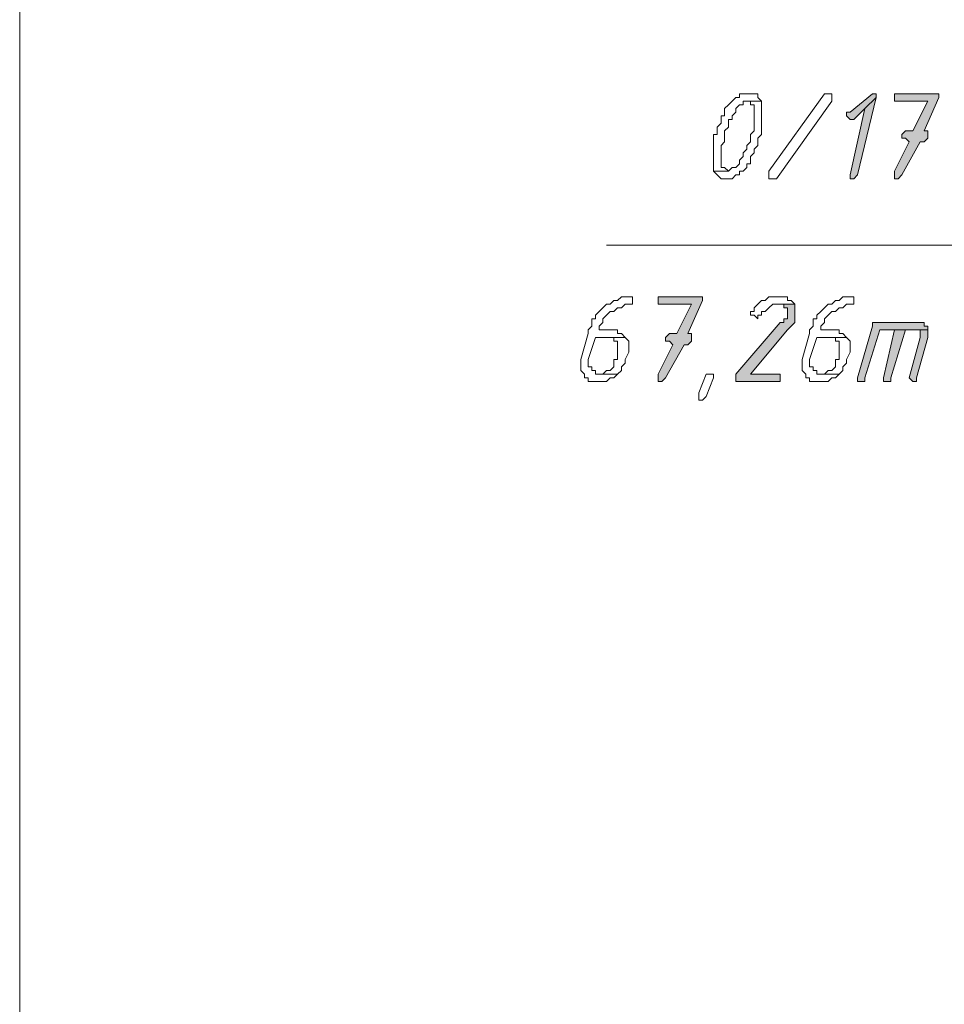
# Model space of a CAD drawing. Header units: inches. Extents: x -1441 to 3871, y -4351 to 2413.
# Tile 265 of 308: x 1367 to 1473, y 23 to 136. Entities that reach past the tile are written whole.
import ezdxf

# ---------------------------------------------------------------- set-up
doc = ezdxf.new("R2010")
doc.units = ezdxf.units.IN
doc.header["$MEASUREMENT"] = 0
doc.layers.add('at_Entity', color=7, linetype='Continuous')
doc.layers.add('at_Solid', color=7, linetype='Continuous')

msp = doc.modelspace()

# ---------------------------------------------------------------- hatches: boundary and pattern name
at = {"layer": 'at_Solid', "lineweight": 15}
for points in [[(1465.06289, 127.47098), (1462.52024, 125.35291), (1462.10045, 125.35291), (1462.10045, 124.93311), (1462.52024, 124.50854), (1462.94481, 124.50854), (1464.21375, 125.77748), (1465.48269, 127.04641), (1465.48269, 127.47098)], [(1465.48269, 127.04641), (1464.21375, 125.77748), (1462.52024, 118.15909), (1462.52024, 117.73452), (1462.94481, 117.73452), (1463.36938, 118.15909)], [(1472.25671, 127.47098), (1467.60076, 127.47098), (1467.60076, 126.62185), (1471.41234, 126.62185), (1469.71884, 123.2396), (1468.8697, 123.2396), (1468.44513, 122.81504), (1468.44513, 122.39047), (1468.8697, 122.39047), (1469.29427, 121.97067), (1467.60076, 118.57889), (1467.60076, 117.73452), (1468.02533, 117.73452), (1468.44513, 118.15909), (1470.5632, 121.97067), (1470.98777, 121.97067), (1471.41234, 122.39047), (1471.41234, 123.2396), (1470.98777, 123.2396), (1472.68128, 127.04641), (1472.68128, 127.47098)], [(1445.16539, 104.19124), (1440.50944, 104.19124), (1440.50944, 103.34211), (1444.32102, 103.34211), (1442.62752, 99.95987), (1441.78315, 99.95987), (1441.35858, 99.5353), (1441.35858, 99.11073), (1441.78315, 99.11073), (1442.20295, 98.68616), (1440.50944, 95.29915), (1440.50944, 94.45478), (1440.93401, 94.45478), (1441.35858, 94.87935), (1443.47188, 98.68616), (1443.89645, 98.68616), (1444.32102, 99.11073), (1444.32102, 99.95987), (1443.89645, 99.95987), (1445.58996, 103.76668), (1445.58996, 104.19124)], [(1456.17079, 103.34211), (1454.05749, 103.34211), (1454.90185, 103.34211), (1454.90185, 102.92231), (1455.32642, 102.92231), (1455.32642, 101.6486), (1454.90185, 101.6486), (1454.90185, 101.2288), (1454.47729, 101.2288), (1449.40154, 95.29915), (1449.40154, 94.45478), (1454.05749, 94.45478), (1454.47729, 94.45478), (1454.47729, 95.29915), (1454.05749, 95.29915), (1451.09504, 95.29915), (1455.32642, 100.37966), (1455.75099, 100.80423), (1456.17079, 101.2288), (1456.17079, 102.92231)], [(1470.14341, 101.2288), (1465.06289, 101.2288), (1465.06289, 100.80423), (1463.36938, 94.87935), (1463.36938, 94.45478), (1463.79395, 94.45478), (1464.21375, 94.45478), (1464.21375, 94.87935), (1465.90726, 100.37966), (1471.41234, 100.37966), (1471.41234, 100.80423), (1470.98777, 100.80423), (1470.98777, 101.2288), (1470.5632, 101.2288)], [(1467.60076, 100.37966), (1466.33183, 94.87935), (1466.33183, 94.45478), (1466.75639, 94.45478), (1467.17619, 94.45478), (1467.17619, 94.87935), (1468.8697, 100.37966), (1469.71884, 100.37966)], [(1471.41234, 100.37966), (1467.60076, 100.37966), (1469.71884, 100.37966), (1470.5632, 100.37966), (1470.5632, 99.5353), (1469.29427, 94.87935), (1469.71884, 94.45478), (1470.14341, 94.45478), (1470.14341, 94.87935), (1471.41234, 99.5353), (1471.41234, 99.95987)]]:
    msp.add_hatch(color=7, dxfattribs=at).paths.add_polyline_path(points)

# ---------------------------------------------------------------- linework, layer by layer
at = {"layer": 'at_Entity', "color": 7, "lineweight": 15}
for p, q in [((1367.28321, -669.15883), (1367.28321, 750.96251)), ((1448.97697, 126.62185), (1448.5524, 126.20205)), ((1449.40154, 127.04641), (1448.97697, 126.62185)), ((1448.97697, 126.62185), (1448.97697, 126.62185)), ((1449.82134, 127.04641), (1449.40154, 127.04641)), ((1449.40154, 127.04641), (1449.40154, 127.04641)), ((1450.24591, 127.47098), (1449.82134, 127.47098)), ((1449.82134, 127.47098), (1449.82134, 127.04641)), ((1450.67048, 127.47098), (1450.24591, 127.47098)), ((1450.24591, 126.20205), (1450.24591, 126.62185)), ((1450.24591, 126.62185), (1450.67048, 126.62185)), ((1451.09504, 127.47098), (1450.67048, 127.47098)), ((1452.36398, 126.62185), (1450.67048, 126.62185)), ((1450.67048, 126.62185), (1451.09504, 126.62185)), ((1450.67048, 126.62185), (1452.36398, 126.62185)), ((1451.51484, 127.47098), (1451.09504, 127.47098)), ((1451.09504, 127.47098), (1451.09504, 127.47098)), ((1451.09504, 126.62185), (1451.09504, 126.20205)), ((1451.93941, 127.47098), (1451.51484, 127.47098)), ((1451.93941, 127.04641), (1451.93941, 127.47098)), ((1452.36398, 126.62185), (1451.93941, 127.04641)), ((1452.36398, 122.81504), (1452.36398, 126.62185)), ((1452.36398, 126.62185), (1452.36398, 126.62185)), ((1453.20835, 118.57889), (1459.5578, 127.47098)), ((1460.40694, 126.62185), (1454.05749, 117.73452)), ((1459.5578, 127.47098), (1459.98237, 127.47098)), ((1459.98237, 127.47098), (1460.40694, 127.47098)), ((1460.40694, 127.47098), (1460.40694, 126.62185)), ((1465.06289, 127.47098), (1462.52024, 125.35291)), ((1463.36938, 118.15909), (1465.48269, 127.04641)), ((1465.48269, 127.04641), (1464.21375, 125.77748)), ((1464.21375, 125.77748), (1465.48269, 127.04641)), ((1465.06289, 127.47098), (1465.06289, 127.47098)), ((1465.48269, 127.47098), (1465.06289, 127.47098)), ((1465.48269, 127.04641), (1465.48269, 127.47098)), ((1472.25671, 127.47098), (1467.60076, 127.47098)), ((1467.60076, 127.47098), (1467.60076, 126.62185)), ((1467.60076, 126.62185), (1471.41234, 126.62185)), ((1471.41234, 126.62185), (1469.71884, 123.2396)), ((1470.98777, 123.2396), (1472.68128, 127.04641)), ((1472.68128, 127.47098), (1472.25671, 127.47098)), ((1472.68128, 127.04641), (1472.68128, 127.47098)), ((1448.5524, 126.20205), (1448.12783, 125.77748)), ((1448.12783, 125.77748), (1448.12783, 124.93311)), ((1448.5524, 126.20205), (1448.5524, 126.20205)), ((1448.97697, 124.93311), (1449.40154, 125.35291)), ((1449.40154, 125.77748), (1449.82134, 126.20205)), ((1449.40154, 125.35291), (1449.40154, 125.77748)), ((1449.82134, 126.20205), (1450.24591, 126.20205)), ((1451.09504, 126.20205), (1451.51484, 126.20205)), ((1451.51484, 126.20205), (1451.51484, 123.2396)), ((1462.52024, 125.35291), (1462.10045, 125.35291)), ((1462.10045, 125.35291), (1462.10045, 124.93311)), ((1464.21375, 125.77748), (1462.52024, 118.15909)), ((1462.94481, 124.50854), (1464.21375, 125.77748)), ((1448.12783, 124.93311), (1447.70803, 124.93311)), ((1447.70803, 124.93311), (1447.70803, 124.08397)), ((1448.5524, 123.6594), (1448.5524, 124.50854)), ((1448.5524, 124.50854), (1448.97697, 124.50854)), ((1448.97697, 124.50854), (1448.97697, 124.93311)), ((1462.10045, 124.93311), (1462.52024, 124.50854)), ((1462.52024, 124.50854), (1462.94481, 124.50854)), ((1447.70803, 124.08397), (1447.28346, 123.6594)), ((1447.28346, 123.6594), (1447.28346, 122.81504)), ((1448.12783, 123.2396), (1448.5524, 123.6594)), ((1448.12783, 121.97067), (1448.12783, 123.2396)), ((1451.51484, 123.2396), (1451.09504, 122.81504)), ((1468.8697, 123.2396), (1468.44513, 122.81504)), ((1469.71884, 123.2396), (1468.8697, 123.2396)), ((1471.41234, 123.2396), (1470.98777, 123.2396)), ((1470.98777, 123.2396), (1470.98777, 123.2396)), ((1471.41234, 122.39047), (1471.41234, 123.2396)), ((1447.28346, 122.81504), (1446.8589, 122.81504)), ((1446.8589, 122.81504), (1446.8589, 118.57889)), ((1447.70803, 121.5461), (1448.12783, 121.97067)), ((1451.09504, 121.97067), (1450.67048, 121.5461)), ((1451.09504, 122.81504), (1451.09504, 121.97067)), ((1451.93941, 122.39047), (1452.36398, 122.81504)), ((1451.93941, 121.5461), (1451.93941, 122.39047)), ((1469.29427, 121.97067), (1467.60076, 118.57889)), ((1468.44513, 122.81504), (1468.44513, 122.39047)), ((1468.44513, 122.39047), (1468.8697, 122.39047)), ((1468.44513, 118.15909), (1470.5632, 121.97067)), ((1468.8697, 122.39047), (1469.29427, 121.97067)), ((1469.29427, 121.97067), (1469.29427, 121.97067)), ((1470.5632, 121.97067), (1470.98777, 121.97067)), ((1470.98777, 121.97067), (1471.41234, 122.39047)), ((1447.70803, 119.00346), (1447.70803, 121.5461)), ((1450.67048, 121.12153), (1450.24591, 120.69696)), ((1450.67048, 121.5461), (1450.67048, 121.12153)), ((1451.51484, 121.12153), (1451.93941, 121.5461)), ((1451.51484, 120.69696), (1451.51484, 121.12153)), ((1450.24591, 120.27716), (1449.82134, 119.85259)), ((1449.82134, 119.85259), (1449.82134, 119.42802)), ((1450.24591, 120.69696), (1450.24591, 120.27716)), ((1451.09504, 120.27716), (1451.51484, 120.69696)), ((1451.09504, 119.42802), (1451.09504, 120.27716)), ((1448.5524, 118.57889), (1446.8589, 118.57889)), ((1446.8589, 118.57889), (1447.28346, 118.15909)), ((1446.8589, 118.57889), (1448.5524, 118.57889)), ((1448.12783, 119.00346), (1447.70803, 119.00346)), ((1448.5524, 118.57889), (1448.12783, 119.00346)), ((1448.97697, 119.00346), (1448.5524, 118.57889)), ((1448.5524, 118.57889), (1448.5524, 118.57889)), ((1449.40154, 119.00346), (1448.97697, 119.00346)), ((1448.97697, 119.00346), (1448.97697, 119.00346)), ((1449.82134, 119.42802), (1449.40154, 119.00346)), ((1449.82134, 118.15909), (1449.82134, 118.57889)), ((1449.82134, 118.57889), (1450.24591, 118.57889)), ((1450.24591, 118.57889), (1450.67048, 119.00346)), ((1450.24591, 118.57889), (1450.24591, 118.57889)), ((1450.67048, 119.00346), (1450.67048, 119.42802)), ((1450.67048, 119.42802), (1451.09504, 119.42802)), ((1453.20835, 118.15909), (1453.20835, 118.57889)), ((1467.60076, 118.57889), (1467.60076, 117.73452)), ((1447.28346, 118.15909), (1447.28346, 118.15909)), ((1447.28346, 118.15909), (1447.70803, 117.73452)), ((1447.70803, 117.73452), (1448.12783, 117.73452)), ((1448.12783, 117.73452), (1448.5524, 117.73452)), ((1448.5524, 117.73452), (1448.97697, 117.73452)), ((1448.97697, 117.73452), (1449.40154, 118.15909)), ((1448.97697, 117.73452), (1448.97697, 117.73452)), ((1449.40154, 118.15909), (1449.82134, 118.15909)), ((1453.20835, 117.73452), (1453.20835, 118.15909)), ((1453.20835, 118.15909), (1453.20835, 118.15909)), ((1453.63292, 117.73452), (1453.20835, 117.73452)), ((1454.05749, 117.73452), (1453.63292, 117.73452)), ((1462.52024, 118.15909), (1462.52024, 117.73452)), ((1462.52024, 117.73452), (1462.94481, 117.73452)), ((1462.94481, 117.73452), (1463.36938, 118.15909)), ((1462.94481, 117.73452), (1462.94481, 117.73452)), ((1467.60076, 117.73452), (1468.02533, 117.73452)), ((1468.02533, 117.73452), (1468.44513, 118.15909)), ((1468.02533, 117.73452), (1468.02533, 117.73452)), ((1434.58456, 110.11613), (1572.99883, 110.11613)), ((1436.27806, 104.19124), (1435.85349, 103.76668)), ((1436.70263, 104.19124), (1436.27806, 104.19124)), ((1436.27806, 104.19124), (1436.27806, 104.19124)), ((1437.12243, 104.19124), (1436.70263, 104.19124)), ((1437.547, 104.19124), (1437.12243, 104.19124)), ((1437.12243, 104.19124), (1437.12243, 104.19124)), ((1437.547, 103.34211), (1437.547, 104.19124)), ((1445.16539, 104.19124), (1440.50944, 104.19124)), ((1440.50944, 104.19124), (1440.50944, 103.34211)), ((1445.58996, 104.19124), (1445.16539, 104.19124)), ((1445.58996, 103.76668), (1445.58996, 104.19124)), ((1453.20835, 104.19124), (1452.78855, 103.76668)), ((1453.63292, 104.19124), (1453.20835, 104.19124)), ((1454.47729, 104.19124), (1453.63292, 104.19124)), ((1455.32642, 104.19124), (1454.47729, 104.19124)), ((1454.47729, 104.19124), (1454.47729, 104.19124)), ((1455.32642, 103.76668), (1455.32642, 104.19124)), ((1461.67588, 104.19124), (1461.25131, 103.76668)), ((1462.10045, 104.19124), (1461.67588, 104.19124)), ((1461.67588, 104.19124), (1461.67588, 104.19124)), ((1462.52024, 104.19124), (1462.10045, 104.19124)), ((1462.94481, 104.19124), (1462.52024, 104.19124)), ((1462.52024, 104.19124), (1462.52024, 104.19124)), ((1462.94481, 103.34211), (1462.94481, 104.19124)), ((1434.15999, 102.92231), (1433.74019, 102.49774)), ((1434.58456, 103.34211), (1434.15999, 102.92231)), ((1434.15999, 102.92231), (1434.15999, 102.92231)), ((1435.00913, 103.34211), (1434.58456, 103.34211)), ((1434.58456, 103.34211), (1434.58456, 103.34211)), ((1435.42893, 103.76668), (1435.00913, 103.34211)), ((1435.85349, 103.76668), (1435.42893, 103.76668)), ((1435.42893, 103.76668), (1435.42893, 103.76668)), ((1435.42893, 102.49774), (1435.85349, 102.92231)), ((1435.85349, 102.92231), (1436.27806, 102.92231)), ((1436.27806, 102.92231), (1436.70263, 103.34211)), ((1436.70263, 103.34211), (1437.12243, 103.34211)), ((1437.12243, 103.34211), (1437.547, 103.34211)), ((1440.50944, 103.34211), (1444.32102, 103.34211)), ((1444.32102, 103.34211), (1442.62752, 99.95987)), ((1443.89645, 99.95987), (1445.58996, 103.76668)), ((1451.93941, 103.34211), (1451.51484, 102.92231)), ((1451.51484, 102.92231), (1451.51484, 102.49774)), ((1452.36398, 103.76668), (1451.93941, 103.34211)), ((1451.93941, 103.34211), (1451.93941, 103.34211)), ((1452.78855, 103.76668), (1452.36398, 103.76668)), ((1452.36398, 103.76668), (1452.36398, 103.76668)), ((1452.78855, 102.49774), (1453.20835, 102.92231)), ((1453.20835, 102.92231), (1453.63292, 103.34211)), ((1453.20835, 102.92231), (1453.20835, 102.92231)), ((1453.63292, 103.34211), (1456.17079, 103.34211)), ((1456.17079, 103.34211), (1454.05749, 103.34211)), ((1454.05749, 103.34211), (1454.90185, 103.34211)), ((1454.90185, 103.34211), (1454.90185, 102.92231)), ((1454.90185, 102.92231), (1455.32642, 102.92231)), ((1455.75099, 103.76668), (1455.32642, 103.76668)), ((1455.32642, 102.92231), (1455.32642, 101.6486)), ((1456.17079, 103.34211), (1455.75099, 103.76668)), ((1456.17079, 102.92231), (1456.17079, 103.34211)), ((1456.17079, 101.2288), (1456.17079, 102.92231)), ((1459.5578, 102.92231), (1459.138, 102.49774)), ((1459.98237, 103.34211), (1459.5578, 102.92231)), ((1459.5578, 102.92231), (1459.5578, 102.92231)), ((1460.40694, 103.34211), (1459.98237, 103.34211)), ((1459.98237, 103.34211), (1459.98237, 103.34211)), ((1460.82674, 103.76668), (1460.40694, 103.34211)), ((1461.25131, 103.76668), (1460.82674, 103.76668)), ((1460.82674, 103.76668), (1460.82674, 103.76668)), ((1460.82674, 102.49774), (1461.25131, 102.92231)), ((1461.25131, 102.92231), (1461.67588, 102.92231)), ((1461.67588, 102.92231), (1462.10045, 103.34211)), ((1462.10045, 103.34211), (1462.52024, 103.34211)), ((1462.52024, 103.34211), (1462.94481, 103.34211)), ((1433.31562, 101.6486), (1432.89105, 101.6486)), ((1432.89105, 101.6486), (1432.89105, 100.80423)), ((1433.74019, 102.49774), (1433.31562, 102.07317)), ((1433.31562, 102.07317), (1433.31562, 101.6486)), ((1433.74019, 102.49774), (1433.74019, 102.49774)), ((1434.15999, 101.6486), (1434.58456, 102.07317)), ((1434.15999, 101.2288), (1434.15999, 101.6486)), ((1434.58456, 102.07317), (1435.00913, 102.49774)), ((1434.58456, 102.07317), (1434.58456, 102.07317)), ((1435.00913, 102.49774), (1435.42893, 102.49774)), ((1435.42893, 102.49774), (1435.42893, 102.49774)), ((1451.51484, 102.49774), (1451.09504, 102.49774)), ((1451.09504, 102.49774), (1451.09504, 102.07317)), ((1451.09504, 102.07317), (1451.51484, 102.07317)), ((1451.51484, 102.07317), (1451.51484, 102.07317)), ((1451.51484, 102.07317), (1451.93941, 101.6486)), ((1451.93941, 101.6486), (1451.93941, 102.07317)), ((1451.93941, 102.07317), (1452.36398, 102.07317)), ((1452.36398, 102.07317), (1452.36398, 102.49774)), ((1452.36398, 102.49774), (1452.78855, 102.49774)), ((1452.78855, 102.49774), (1452.78855, 102.49774)), ((1455.32642, 101.6486), (1454.90185, 101.6486)), ((1454.90185, 101.6486), (1454.90185, 101.2288)), ((1458.71343, 101.6486), (1458.28887, 101.6486)), ((1458.28887, 101.6486), (1458.28887, 100.80423)), ((1459.138, 102.49774), (1458.71343, 102.07317)), ((1458.71343, 102.07317), (1458.71343, 101.6486)), ((1459.138, 102.49774), (1459.138, 102.49774)), ((1459.5578, 101.6486), (1459.98237, 102.07317)), ((1459.5578, 101.2288), (1459.5578, 101.6486)), ((1459.98237, 102.07317), (1460.40694, 102.49774)), ((1459.98237, 102.07317), (1459.98237, 102.07317)), ((1460.40694, 102.49774), (1460.82674, 102.49774)), ((1460.82674, 102.49774), (1460.82674, 102.49774)), ((1432.89105, 100.80423), (1432.46648, 100.37966)), ((1433.74019, 100.80423), (1434.15999, 101.2288)), ((1433.74019, 100.37966), (1433.74019, 100.80423)), ((1454.47729, 101.2288), (1449.40154, 95.29915)), ((1454.90185, 101.2288), (1454.47729, 101.2288)), ((1455.32642, 100.37966), (1455.75099, 100.80423)), ((1455.75099, 100.80423), (1456.17079, 101.2288)), ((1455.75099, 100.80423), (1455.75099, 100.80423)), ((1458.28887, 100.80423), (1457.8643, 100.37966)), ((1459.138, 100.80423), (1459.5578, 101.2288)), ((1459.138, 100.37966), (1459.138, 100.80423)), ((1465.06289, 100.80423), (1463.36938, 94.87935)), ((1470.14341, 101.2288), (1465.06289, 101.2288)), ((1465.06289, 101.2288), (1465.06289, 100.80423)), ((1470.5632, 101.2288), (1470.14341, 101.2288)), ((1470.98777, 101.2288), (1470.5632, 101.2288)), ((1470.5632, 101.2288), (1470.5632, 101.2288)), ((1470.98777, 100.80423), (1470.98777, 101.2288)), ((1471.41234, 100.80423), (1470.98777, 100.80423)), ((1471.41234, 100.37966), (1471.41234, 100.80423)), ((1432.46648, 99.95987), (1431.62212, 96.99265)), ((1432.46648, 100.37966), (1432.46648, 99.95987)), ((1432.46648, 96.99265), (1433.31562, 99.5353)), ((1433.31562, 99.5353), (1436.70263, 99.5353)), ((1435.85349, 100.37966), (1433.74019, 100.37966)), ((1436.70263, 99.5353), (1434.58456, 99.5353)), ((1434.58456, 99.5353), (1435.42893, 99.5353)), ((1435.42893, 99.5353), (1435.42893, 99.11073)), ((1435.85349, 99.95987), (1435.85349, 100.37966)), ((1436.27806, 99.95987), (1435.85349, 99.95987)), ((1436.70263, 99.5353), (1436.27806, 99.95987)), ((1437.12243, 99.11073), (1436.70263, 99.5353)), ((1436.70263, 99.5353), (1436.70263, 99.5353)), ((1441.78315, 99.95987), (1441.35858, 99.5353)), ((1441.35858, 99.5353), (1441.35858, 99.11073)), ((1442.62752, 99.95987), (1441.78315, 99.95987)), ((1444.32102, 99.95987), (1443.89645, 99.95987)), ((1443.89645, 99.95987), (1443.89645, 99.95987)), ((1444.32102, 99.11073), (1444.32102, 99.95987)), ((1451.09504, 95.29915), (1455.32642, 100.37966)), ((1455.32642, 100.37966), (1455.32642, 100.37966)), ((1457.8643, 99.95987), (1457.01993, 96.99265)), ((1457.8643, 100.37966), (1457.8643, 99.95987)), ((1457.8643, 96.99265), (1458.71343, 99.5353)), ((1458.71343, 99.5353), (1462.10045, 99.5353)), ((1461.25131, 100.37966), (1459.138, 100.37966)), ((1462.10045, 99.5353), (1459.98237, 99.5353)), ((1459.98237, 99.5353), (1460.82674, 99.5353)), ((1460.82674, 99.5353), (1460.82674, 99.11073)), ((1461.25131, 99.95987), (1461.25131, 100.37966)), ((1461.67588, 99.95987), (1461.25131, 99.95987)), ((1462.10045, 99.5353), (1461.67588, 99.95987)), ((1462.52024, 99.11073), (1462.10045, 99.5353)), ((1462.10045, 99.5353), (1462.10045, 99.5353)), ((1464.21375, 94.87935), (1465.90726, 100.37966)), ((1465.90726, 100.37966), (1471.41234, 100.37966)), ((1467.60076, 100.37966), (1466.33183, 94.87935)), ((1467.17619, 94.87935), (1468.8697, 100.37966)), ((1469.71884, 100.37966), (1467.60076, 100.37966)), ((1471.41234, 100.37966), (1467.60076, 100.37966)), ((1467.60076, 100.37966), (1469.71884, 100.37966)), ((1468.8697, 100.37966), (1469.71884, 100.37966)), ((1470.5632, 99.5353), (1469.29427, 94.87935)), ((1469.71884, 100.37966), (1470.5632, 100.37966)), ((1470.14341, 94.87935), (1471.41234, 99.5353)), ((1470.5632, 100.37966), (1470.5632, 99.5353)), ((1471.41234, 99.95987), (1471.41234, 100.37966)), ((1471.41234, 99.5353), (1471.41234, 99.95987)), ((1435.42893, 99.11073), (1435.85349, 99.11073)), ((1435.85349, 99.11073), (1435.85349, 96.99265)), ((1437.12243, 97.84179), (1437.12243, 99.11073)), ((1442.20295, 98.68616), (1440.50944, 95.29915)), ((1441.35858, 99.11073), (1441.78315, 99.11073)), ((1441.35858, 94.87935), (1443.47188, 98.68616)), ((1441.78315, 99.11073), (1442.20295, 98.68616)), ((1442.20295, 98.68616), (1442.20295, 98.68616)), ((1443.47188, 98.68616), (1443.89645, 98.68616)), ((1443.89645, 98.68616), (1444.32102, 99.11073)), ((1460.82674, 99.11073), (1461.25131, 99.11073)), ((1461.25131, 99.11073), (1461.25131, 96.99265)), ((1462.52024, 97.84179), (1462.52024, 99.11073)), ((1436.70263, 96.99265), (1437.12243, 97.84179)), ((1462.10045, 96.99265), (1462.52024, 97.84179)), ((1431.62212, 96.99265), (1431.62212, 95.72372)), ((1432.46648, 96.14829), (1432.46648, 96.99265)), ((1432.89105, 96.14829), (1432.46648, 96.14829)), ((1432.89105, 95.72372), (1432.89105, 96.14829)), ((1435.42893, 96.14829), (1435.00913, 95.72372)), ((1435.85349, 96.99265), (1435.42893, 96.99265)), ((1435.42893, 96.99265), (1435.42893, 96.14829)), ((1436.27806, 96.14829), (1436.70263, 96.57285)), ((1436.27806, 95.72372), (1436.27806, 96.14829)), ((1436.70263, 96.57285), (1436.70263, 96.99265)), ((1457.01993, 96.99265), (1457.01993, 95.72372)), ((1457.8643, 96.14829), (1457.8643, 96.99265)), ((1458.28887, 96.14829), (1457.8643, 96.14829)), ((1458.28887, 95.72372), (1458.28887, 96.14829)), ((1460.82674, 96.14829), (1460.40694, 95.72372)), ((1461.25131, 96.99265), (1460.82674, 96.99265)), ((1460.82674, 96.99265), (1460.82674, 96.14829)), ((1461.67588, 96.14829), (1462.10045, 96.57285)), ((1461.67588, 95.72372), (1461.67588, 96.14829)), ((1462.10045, 96.57285), (1462.10045, 96.99265)), ((1431.62212, 95.72372), (1432.04668, 95.29915)), ((1432.04668, 95.29915), (1432.04668, 94.87935)), ((1432.04668, 94.87935), (1432.46648, 94.87935)), ((1432.46648, 94.87935), (1432.46648, 94.45478)), ((1433.31562, 95.72372), (1432.89105, 95.72372)), ((1433.31562, 95.29915), (1433.31562, 95.72372)), ((1433.74019, 95.29915), (1433.31562, 95.29915)), ((1434.15999, 95.29915), (1433.74019, 95.29915)), ((1433.74019, 95.29915), (1435.85349, 95.29915)), ((1435.85349, 95.29915), (1433.74019, 95.29915)), ((1434.58456, 95.72372), (1434.15999, 95.29915)), ((1435.00913, 95.72372), (1434.58456, 95.72372)), ((1434.58456, 94.45478), (1435.00913, 94.87935)), ((1435.00913, 94.87935), (1435.42893, 94.87935)), ((1435.42893, 94.87935), (1435.85349, 95.29915)), ((1435.42893, 94.87935), (1435.42893, 94.87935)), ((1435.85349, 95.29915), (1436.27806, 95.72372)), ((1435.85349, 95.29915), (1435.85349, 95.29915)), ((1440.50944, 95.29915), (1440.50944, 94.45478)), ((1440.93401, 94.45478), (1441.35858, 94.87935)), ((1445.16539, 93.18584), (1446.01453, 95.29915)), ((1446.01453, 95.29915), (1446.43433, 95.29915)), ((1446.01453, 95.29915), (1446.01453, 95.29915)), ((1446.8589, 94.87935), (1446.01453, 92.76127)), ((1446.43433, 95.29915), (1446.8589, 95.29915)), ((1446.8589, 95.29915), (1446.8589, 94.87935)), ((1449.40154, 95.29915), (1449.40154, 94.45478)), ((1454.05749, 95.29915), (1451.09504, 95.29915)), ((1454.47729, 95.29915), (1454.05749, 95.29915)), ((1454.47729, 94.45478), (1454.47729, 95.29915)), ((1457.01993, 95.72372), (1457.43973, 95.29915)), ((1457.43973, 95.29915), (1457.43973, 94.87935)), ((1457.43973, 94.87935), (1457.8643, 94.87935)), ((1457.8643, 94.87935), (1457.8643, 94.45478)), ((1458.71343, 95.72372), (1458.28887, 95.72372)), ((1458.71343, 95.29915), (1458.71343, 95.72372)), ((1459.138, 95.29915), (1458.71343, 95.29915)), ((1459.5578, 95.29915), (1459.138, 95.29915)), ((1459.138, 95.29915), (1461.25131, 95.29915)), ((1461.25131, 95.29915), (1459.138, 95.29915)), ((1459.98237, 95.72372), (1459.5578, 95.29915)), ((1460.40694, 95.72372), (1459.98237, 95.72372)), ((1459.98237, 94.45478), (1460.40694, 94.87935)), ((1460.40694, 94.87935), (1460.82674, 94.87935)), ((1460.82674, 94.87935), (1461.25131, 95.29915)), ((1460.82674, 94.87935), (1460.82674, 94.87935)), ((1461.25131, 95.29915), (1461.67588, 95.72372)), ((1461.25131, 95.29915), (1461.25131, 95.29915)), ((1463.36938, 94.87935), (1463.36938, 94.45478)), ((1464.21375, 94.45478), (1464.21375, 94.87935)), ((1466.33183, 94.87935), (1466.33183, 94.45478)), ((1467.17619, 94.45478), (1467.17619, 94.87935)), ((1469.29427, 94.87935), (1469.29427, 94.87935)), ((1469.29427, 94.87935), (1469.71884, 94.45478)), ((1470.14341, 94.45478), (1470.14341, 94.87935)), ((1432.46648, 94.45478), (1433.31562, 94.45478)), ((1433.31562, 94.45478), (1433.74019, 94.45478)), ((1433.74019, 94.45478), (1434.58456, 94.45478)), ((1434.58456, 94.45478), (1434.58456, 94.45478)), ((1440.50944, 94.45478), (1440.93401, 94.45478)), ((1440.93401, 94.45478), (1440.93401, 94.45478)), ((1449.40154, 94.45478), (1454.05749, 94.45478)), ((1454.05749, 94.45478), (1454.47729, 94.45478)), ((1457.8643, 94.45478), (1458.71343, 94.45478)), ((1458.71343, 94.45478), (1459.138, 94.45478)), ((1459.138, 94.45478), (1459.98237, 94.45478)), ((1459.98237, 94.45478), (1459.98237, 94.45478)), ((1463.36938, 94.45478), (1463.79395, 94.45478)), ((1463.79395, 94.45478), (1464.21375, 94.45478)), ((1466.33183, 94.45478), (1466.75639, 94.45478)), ((1466.75639, 94.45478), (1467.17619, 94.45478)), ((1469.71884, 94.45478), (1470.14341, 94.45478)), ((1445.16539, 92.3367), (1445.16539, 93.18584)), ((1446.01453, 92.76127), (1445.58996, 92.3367)), ((1445.58996, 92.3367), (1445.16539, 92.3367))]:
    msp.add_line(p, q, dxfattribs=at)

doc.saveas('drawing.dxf')
